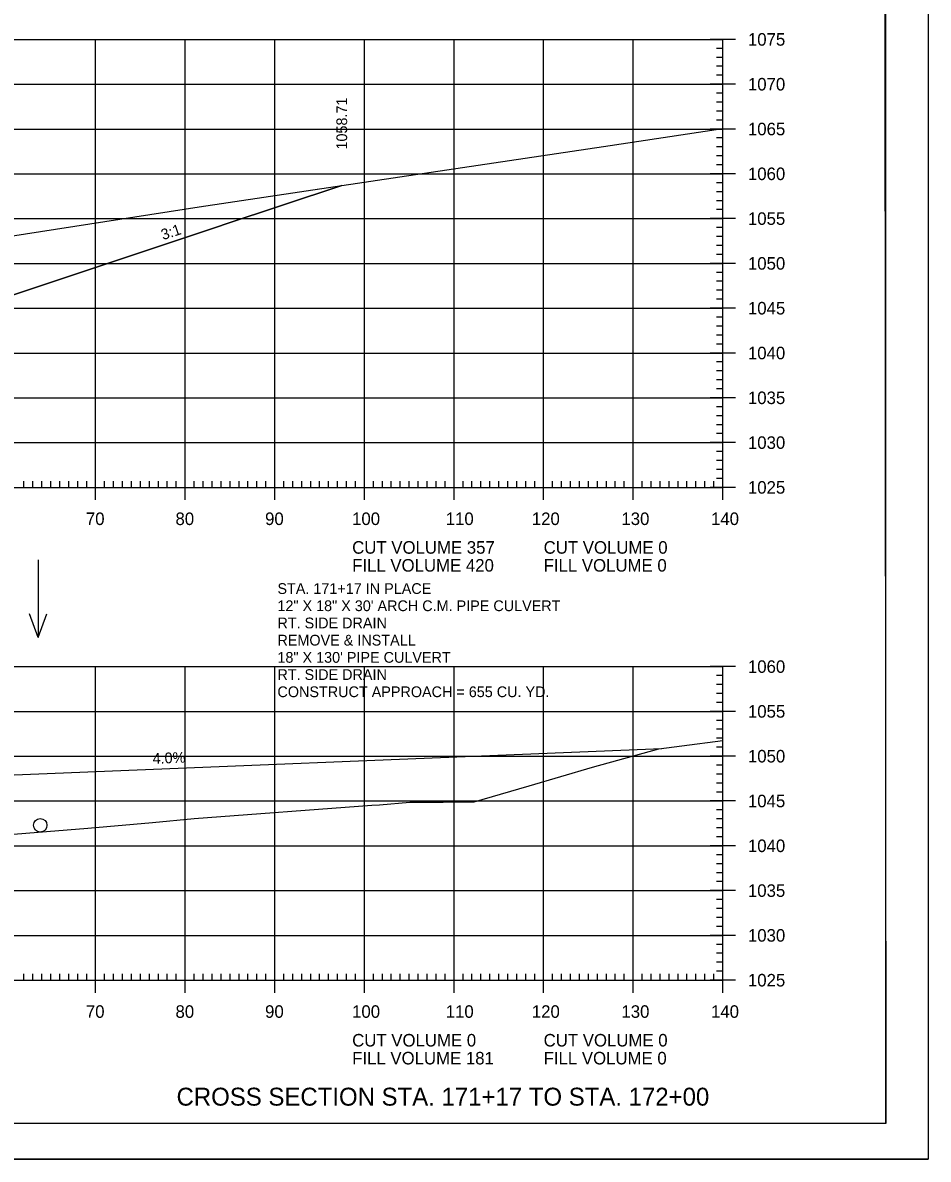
# Model space of a CAD drawing. Extents: x 1322838 to 1324533, y 339903 to 351025.
# Drawn here: x 1323765.6 to 1323866.6, y 347185.2 to 347312 of the extents above; entities that cross this region are included whole.
import ezdxf

# ---------------------------------------------------------------- set-up
doc = ezdxf.new("R2010")
doc.units = 0
for name, color, linetype in [('R_Axis', 7, 'Continuous'), ('R_Axis Annot', 7, 'Continuous'), ('R_Border', 7, 'Continuous'), ('R_Border Notes', 7, 'Continuous'), ('R_Draft', 7, 'Continuous'), ('R_Drive', 7, 'Continuous'), ('R_Exist Surface', 7, 'Continuous'), ('R_Fin Surface', 7, 'Continuous'), ('R_Fin Surface Annot', 7, 'Continuous'), ('R_Grid', 7, 'Continuous'), ('R_No Plot', 7, 'Continuous'), ('R_Water', 7, 'Continuous'), ('R_Water Annot', 7, 'Continuous')]:
    doc.layers.add(name, color=color, linetype=linetype)

msp = doc.modelspace()

# ---------------------------------------------------------------- linework, layer by layer
at = {"layer": 'R_Axis'}
for p, q in [((1323845.12, 347310.18), (1323842.32, 347310.18)), ((1323843.72, 347260.18), (1323843.72, 347310.18)), ((1323843.72, 347309.18), (1323843.02, 347309.18)), ((1323843.72, 347308.18), (1323843.02, 347308.18)), ((1323843.72, 347307.18), (1323843.02, 347307.18)), ((1323843.72, 347306.18), (1323843.02, 347306.18)), ((1323845.12, 347305.18), (1323842.32, 347305.18)), ((1323843.72, 347304.18), (1323843.02, 347304.18)), ((1323843.72, 347303.18), (1323843.02, 347303.18)), ((1323843.72, 347302.18), (1323843.02, 347302.18)), ((1323843.72, 347301.18), (1323843.02, 347301.18)), ((1323845.12, 347300.18), (1323842.32, 347300.18)), ((1323843.72, 347299.18), (1323843.02, 347299.18)), ((1323843.72, 347298.18), (1323843.02, 347298.18)), ((1323843.72, 347297.18), (1323843.02, 347297.18)), ((1323843.72, 347296.18), (1323843.02, 347296.18)), ((1323845.12, 347295.18), (1323842.32, 347295.18)), ((1323843.72, 347294.18), (1323843.02, 347294.18)), ((1323843.72, 347293.18), (1323843.02, 347293.18)), ((1323843.72, 347292.18), (1323843.02, 347292.18)), ((1323843.72, 347291.18), (1323843.02, 347291.18)), ((1323845.12, 347290.18), (1323842.32, 347290.18)), ((1323843.72, 347289.18), (1323843.02, 347289.18)), ((1323843.72, 347288.18), (1323843.02, 347288.18)), ((1323843.72, 347287.18), (1323843.02, 347287.18)), ((1323843.72, 347286.18), (1323843.02, 347286.18)), ((1323845.12, 347285.18), (1323842.32, 347285.18)), ((1323843.72, 347284.18), (1323843.02, 347284.18)), ((1323843.72, 347283.18), (1323843.02, 347283.18)), ((1323843.72, 347282.18), (1323843.02, 347282.18)), ((1323843.72, 347281.18), (1323843.02, 347281.18)), ((1323845.12, 347280.18), (1323842.32, 347280.18)), ((1323843.72, 347279.18), (1323843.02, 347279.18)), ((1323843.72, 347278.18), (1323843.02, 347278.18)), ((1323843.72, 347277.18), (1323843.02, 347277.18)), ((1323845.12, 347275.18), (1323842.32, 347275.18)), ((1323843.72, 347276.18), (1323843.02, 347276.18)), ((1323843.72, 347274.18), (1323843.02, 347274.18)), ((1323843.72, 347273.18), (1323843.02, 347273.18)), ((1323843.72, 347272.18), (1323843.02, 347272.18)), ((1323845.12, 347270.18), (1323842.32, 347270.18)), ((1323843.72, 347271.18), (1323843.02, 347271.18)), ((1323843.72, 347269.18), (1323843.02, 347269.18)), ((1323843.72, 347268.18), (1323843.02, 347268.18)), ((1323843.72, 347267.18), (1323843.02, 347267.18)), ((1323845.12, 347265.18), (1323842.32, 347265.18)), ((1323843.72, 347266.18), (1323843.02, 347266.18)), ((1323843.72, 347264.18), (1323843.02, 347264.18)), ((1323843.72, 347263.18), (1323843.02, 347263.18)), ((1323773.72, 347258.78), (1323773.72, 347261.58)), ((1323783.72, 347258.78), (1323783.72, 347261.58)), ((1323793.72, 347258.78), (1323793.72, 347261.58)), ((1323803.72, 347258.78), (1323803.72, 347261.58)), ((1323813.72, 347258.78), (1323813.72, 347261.58)), ((1323823.72, 347258.78), (1323823.72, 347261.58)), ((1323833.72, 347258.78), (1323833.72, 347261.58)), ((1323843.72, 347262.18), (1323843.02, 347262.18)), ((1323843.72, 347258.78), (1323843.72, 347261.58)), ((1323563.72, 347260.18), (1323843.72, 347260.18)), ((1323765.72, 347260.18), (1323765.72, 347260.88)), ((1323766.72, 347260.18), (1323766.72, 347260.88)), ((1323767.72, 347260.18), (1323767.72, 347260.88)), ((1323768.72, 347260.18), (1323768.72, 347260.88)), ((1323769.72, 347260.18), (1323769.72, 347260.88)), ((1323770.72, 347260.18), (1323770.72, 347260.88)), ((1323771.72, 347260.18), (1323771.72, 347260.88)), ((1323772.72, 347260.18), (1323772.72, 347260.88)), ((1323774.72, 347260.18), (1323774.72, 347260.88)), ((1323775.72, 347260.18), (1323775.72, 347260.88)), ((1323776.72, 347260.18), (1323776.72, 347260.88)), ((1323777.72, 347260.18), (1323777.72, 347260.88)), ((1323778.72, 347260.18), (1323778.72, 347260.88)), ((1323779.72, 347260.18), (1323779.72, 347260.88)), ((1323780.72, 347260.18), (1323780.72, 347260.88)), ((1323781.72, 347260.18), (1323781.72, 347260.88)), ((1323782.72, 347260.18), (1323782.72, 347260.88)), ((1323784.72, 347260.18), (1323784.72, 347260.88)), ((1323785.72, 347260.18), (1323785.72, 347260.88)), ((1323786.72, 347260.18), (1323786.72, 347260.88)), ((1323787.72, 347260.18), (1323787.72, 347260.88)), ((1323788.72, 347260.18), (1323788.72, 347260.88)), ((1323789.72, 347260.18), (1323789.72, 347260.88)), ((1323790.72, 347260.18), (1323790.72, 347260.88)), ((1323791.72, 347260.18), (1323791.72, 347260.88)), ((1323792.72, 347260.18), (1323792.72, 347260.88)), ((1323794.72, 347260.18), (1323794.72, 347260.88)), ((1323795.72, 347260.18), (1323795.72, 347260.88)), ((1323796.72, 347260.18), (1323796.72, 347260.88)), ((1323797.72, 347260.18), (1323797.72, 347260.88)), ((1323798.72, 347260.18), (1323798.72, 347260.88)), ((1323799.72, 347260.18), (1323799.72, 347260.88)), ((1323800.72, 347260.18), (1323800.72, 347260.88)), ((1323801.72, 347260.18), (1323801.72, 347260.88)), ((1323802.72, 347260.18), (1323802.72, 347260.88)), ((1323804.72, 347260.18), (1323804.72, 347260.88)), ((1323805.72, 347260.18), (1323805.72, 347260.88)), ((1323806.72, 347260.18), (1323806.72, 347260.88)), ((1323807.72, 347260.18), (1323807.72, 347260.88)), ((1323808.72, 347260.18), (1323808.72, 347260.88)), ((1323809.72, 347260.18), (1323809.72, 347260.88)), ((1323810.72, 347260.18), (1323810.72, 347260.88)), ((1323811.72, 347260.18), (1323811.72, 347260.88)), ((1323812.72, 347260.18), (1323812.72, 347260.88)), ((1323814.72, 347260.18), (1323814.72, 347260.88)), ((1323815.72, 347260.18), (1323815.72, 347260.88)), ((1323816.72, 347260.18), (1323816.72, 347260.88)), ((1323817.72, 347260.18), (1323817.72, 347260.88)), ((1323818.72, 347260.18), (1323818.72, 347260.88)), ((1323819.72, 347260.18), (1323819.72, 347260.88)), ((1323820.72, 347260.18), (1323820.72, 347260.88)), ((1323821.72, 347260.18), (1323821.72, 347260.88)), ((1323822.72, 347260.18), (1323822.72, 347260.88)), ((1323824.72, 347260.18), (1323824.72, 347260.88)), ((1323825.72, 347260.18), (1323825.72, 347260.88)), ((1323826.72, 347260.18), (1323826.72, 347260.88)), ((1323827.72, 347260.18), (1323827.72, 347260.88)), ((1323828.72, 347260.18), (1323828.72, 347260.88)), ((1323829.72, 347260.18), (1323829.72, 347260.88)), ((1323830.72, 347260.18), (1323830.72, 347260.88)), ((1323831.72, 347260.18), (1323831.72, 347260.88)), ((1323832.72, 347260.18), (1323832.72, 347260.88)), ((1323834.72, 347260.18), (1323834.72, 347260.88)), ((1323835.72, 347260.18), (1323835.72, 347260.88)), ((1323836.72, 347260.18), (1323836.72, 347260.88)), ((1323837.72, 347260.18), (1323837.72, 347260.88)), ((1323838.72, 347260.18), (1323838.72, 347260.88)), ((1323839.72, 347260.18), (1323839.72, 347260.88)), ((1323840.72, 347260.18), (1323840.72, 347260.88)), ((1323841.72, 347260.18), (1323841.72, 347260.88)), ((1323845.12, 347260.18), (1323842.32, 347260.18)), ((1323842.72, 347260.18), (1323842.72, 347260.88)), ((1323843.72, 347261.18), (1323843.02, 347261.18)), ((1323845.12, 347240.18), (1323842.32, 347240.18)), ((1323843.72, 347205.18), (1323843.72, 347240.18)), ((1323843.72, 347239.18), (1323843.02, 347239.18)), ((1323843.72, 347238.18), (1323843.02, 347238.18)), ((1323843.72, 347237.18), (1323843.02, 347237.18)), ((1323843.72, 347236.18), (1323843.02, 347236.18)), ((1323845.12, 347235.18), (1323842.32, 347235.18)), ((1323843.72, 347234.18), (1323843.02, 347234.18)), ((1323843.72, 347233.18), (1323843.02, 347233.18)), ((1323843.72, 347232.18), (1323843.02, 347232.18)), ((1323843.72, 347231.18), (1323843.02, 347231.18)), ((1323845.12, 347230.18), (1323842.32, 347230.18)), ((1323843.72, 347229.18), (1323843.02, 347229.18)), ((1323843.72, 347228.18), (1323843.02, 347228.18)), ((1323843.72, 347227.18), (1323843.02, 347227.18)), ((1323843.72, 347226.18), (1323843.02, 347226.18)), ((1323845.12, 347225.18), (1323842.32, 347225.18)), ((1323843.72, 347224.18), (1323843.02, 347224.18)), ((1323843.72, 347223.18), (1323843.02, 347223.18)), ((1323843.72, 347222.18), (1323843.02, 347222.18)), ((1323843.72, 347221.18), (1323843.02, 347221.18)), ((1323845.12, 347220.18), (1323842.32, 347220.18)), ((1323843.72, 347219.18), (1323843.02, 347219.18)), ((1323843.72, 347218.18), (1323843.02, 347218.18)), ((1323843.72, 347217.18), (1323843.02, 347217.18)), ((1323843.72, 347216.18), (1323843.02, 347216.18)), ((1323845.12, 347215.18), (1323842.32, 347215.18)), ((1323843.72, 347214.18), (1323843.02, 347214.18)), ((1323843.72, 347213.18), (1323843.02, 347213.18)), ((1323843.72, 347212.18), (1323843.02, 347212.18)), ((1323843.72, 347211.18), (1323843.02, 347211.18)), ((1323845.12, 347210.18), (1323842.32, 347210.18)), ((1323843.72, 347209.18), (1323843.02, 347209.18)), ((1323843.72, 347208.18), (1323843.02, 347208.18)), ((1323843.72, 347207.18), (1323843.02, 347207.18)), ((1323765.72, 347205.18), (1323765.72, 347205.88)), ((1323766.72, 347205.18), (1323766.72, 347205.88)), ((1323767.72, 347205.18), (1323767.72, 347205.88)), ((1323768.72, 347205.18), (1323768.72, 347205.88)), ((1323769.72, 347205.18), (1323769.72, 347205.88)), ((1323770.72, 347205.18), (1323770.72, 347205.88)), ((1323771.72, 347205.18), (1323771.72, 347205.88)), ((1323772.72, 347205.18), (1323772.72, 347205.88)), ((1323773.72, 347203.78), (1323773.72, 347206.58)), ((1323774.72, 347205.18), (1323774.72, 347205.88)), ((1323775.72, 347205.18), (1323775.72, 347205.88)), ((1323776.72, 347205.18), (1323776.72, 347205.88)), ((1323777.72, 347205.18), (1323777.72, 347205.88)), ((1323778.72, 347205.18), (1323778.72, 347205.88)), ((1323779.72, 347205.18), (1323779.72, 347205.88)), ((1323780.72, 347205.18), (1323780.72, 347205.88)), ((1323781.72, 347205.18), (1323781.72, 347205.88)), ((1323782.72, 347205.18), (1323782.72, 347205.88)), ((1323783.72, 347203.78), (1323783.72, 347206.58)), ((1323784.72, 347205.18), (1323784.72, 347205.88)), ((1323785.72, 347205.18), (1323785.72, 347205.88)), ((1323786.72, 347205.18), (1323786.72, 347205.88)), ((1323787.72, 347205.18), (1323787.72, 347205.88)), ((1323788.72, 347205.18), (1323788.72, 347205.88)), ((1323789.72, 347205.18), (1323789.72, 347205.88)), ((1323790.72, 347205.18), (1323790.72, 347205.88)), ((1323791.72, 347205.18), (1323791.72, 347205.88)), ((1323792.72, 347205.18), (1323792.72, 347205.88)), ((1323793.72, 347203.78), (1323793.72, 347206.58)), ((1323794.72, 347205.18), (1323794.72, 347205.88)), ((1323795.72, 347205.18), (1323795.72, 347205.88)), ((1323796.72, 347205.18), (1323796.72, 347205.88)), ((1323797.72, 347205.18), (1323797.72, 347205.88)), ((1323798.72, 347205.18), (1323798.72, 347205.88)), ((1323799.72, 347205.18), (1323799.72, 347205.88)), ((1323800.72, 347205.18), (1323800.72, 347205.88)), ((1323801.72, 347205.18), (1323801.72, 347205.88)), ((1323802.72, 347205.18), (1323802.72, 347205.88)), ((1323803.72, 347203.78), (1323803.72, 347206.58)), ((1323804.72, 347205.18), (1323804.72, 347205.88)), ((1323805.72, 347205.18), (1323805.72, 347205.88)), ((1323806.72, 347205.18), (1323806.72, 347205.88)), ((1323807.72, 347205.18), (1323807.72, 347205.88)), ((1323808.72, 347205.18), (1323808.72, 347205.88)), ((1323809.72, 347205.18), (1323809.72, 347205.88)), ((1323810.72, 347205.18), (1323810.72, 347205.88)), ((1323811.72, 347205.18), (1323811.72, 347205.88)), ((1323812.72, 347205.18), (1323812.72, 347205.88)), ((1323813.72, 347203.78), (1323813.72, 347206.58)), ((1323814.72, 347205.18), (1323814.72, 347205.88)), ((1323815.72, 347205.18), (1323815.72, 347205.88)), ((1323816.72, 347205.18), (1323816.72, 347205.88)), ((1323817.72, 347205.18), (1323817.72, 347205.88)), ((1323818.72, 347205.18), (1323818.72, 347205.88)), ((1323819.72, 347205.18), (1323819.72, 347205.88)), ((1323820.72, 347205.18), (1323820.72, 347205.88)), ((1323821.72, 347205.18), (1323821.72, 347205.88)), ((1323822.72, 347205.18), (1323822.72, 347205.88)), ((1323823.72, 347203.78), (1323823.72, 347206.58)), ((1323824.72, 347205.18), (1323824.72, 347205.88)), ((1323825.72, 347205.18), (1323825.72, 347205.88)), ((1323826.72, 347205.18), (1323826.72, 347205.88)), ((1323827.72, 347205.18), (1323827.72, 347205.88)), ((1323828.72, 347205.18), (1323828.72, 347205.88)), ((1323829.72, 347205.18), (1323829.72, 347205.88)), ((1323830.72, 347205.18), (1323830.72, 347205.88)), ((1323831.72, 347205.18), (1323831.72, 347205.88)), ((1323832.72, 347205.18), (1323832.72, 347205.88)), ((1323833.72, 347203.78), (1323833.72, 347206.58)), ((1323834.72, 347205.18), (1323834.72, 347205.88)), ((1323835.72, 347205.18), (1323835.72, 347205.88)), ((1323836.72, 347205.18), (1323836.72, 347205.88)), ((1323837.72, 347205.18), (1323837.72, 347205.88)), ((1323838.72, 347205.18), (1323838.72, 347205.88)), ((1323839.72, 347205.18), (1323839.72, 347205.88)), ((1323840.72, 347205.18), (1323840.72, 347205.88)), ((1323841.72, 347205.18), (1323841.72, 347205.88)), ((1323842.72, 347205.18), (1323842.72, 347205.88)), ((1323843.72, 347206.18), (1323843.02, 347206.18)), ((1323843.72, 347203.78), (1323843.72, 347206.58)), ((1323563.72, 347205.18), (1323843.72, 347205.18)), ((1323845.12, 347205.18), (1323842.32, 347205.18))]:
    msp.add_line(p, q, dxfattribs=at)
at = {"layer": 'R_Border'}
for q in [(1323861.9, 347394.64), (1323545.72, 347189.18)]:
    msp.add_line((1323861.9, 347189.18), q, dxfattribs=at)
at = {"layer": 'R_Drive'}
msp.add_lwpolyline([(1323741.22, 347226.83), (1323748.19, 347227.43), (1323758.18, 347227.83), (1323836.91, 347231.05)], dxfattribs=at)
at = {"layer": 'R_Exist Surface'}
for points in [[(1323755.34, 347286.85), (1323785.26, 347291.51), (1323807.67, 347294.85), (1323830.4, 347298.21), (1323843.72, 347300.23)], [(1323763.64, 347221.41), (1323772.86, 347222.15), (1323780.07, 347222.79), (1323784.7, 347223.21), (1323804.53, 347224.7), (1323805.39, 347224.77), (1323808.78, 347225.05), (1323812.5, 347225.06), (1323815.98, 347225.08), (1323818.91, 347225.96), (1323822.11, 347226.88), (1323829.16, 347228.94), (1323836.56, 347231), (1323839.13, 347231.34), (1323843.72, 347231.94)]]:
    msp.add_lwpolyline(points, dxfattribs=at)
at = {"layer": 'R_Fin Surface'}
msp.add_lwpolyline([(1323657.85, 347277.05), (1323666.22, 347278.45), (1323672.22, 347278.96), (1323673.41, 347279.07), (1323674.22, 347279.13), (1323674.22, 347279.13), (1323692.63, 347280.72), (1323703.72, 347281.67), (1323733.21, 347284.21), (1323734.88, 347284.35), (1323735.22, 347284.38), (1323738.57, 347284.67), (1323741.22, 347284.9), (1323754.04, 347282.76), (1323763.22, 347281.23), (1323787.65, 347289.38), (1323787.97, 347289.49), (1323801.19, 347293.89), (1323801.19, 347293.89), (1323801.19, 347293.89), (1323801.19, 347293.89)], dxfattribs=at)
at = {"layer": 'R_Grid'}
for p, q in [((1323563.72, 347310.18), (1323843.72, 347310.18)), ((1323773.72, 347260.18), (1323773.72, 347310.18)), ((1323783.72, 347260.18), (1323783.72, 347310.18)), ((1323793.72, 347260.18), (1323793.72, 347310.18)), ((1323803.72, 347260.18), (1323803.72, 347310.18)), ((1323813.72, 347260.18), (1323813.72, 347310.18)), ((1323823.72, 347260.18), (1323823.72, 347310.18)), ((1323833.72, 347260.18), (1323833.72, 347310.18)), ((1323843.72, 347260.18), (1323843.72, 347310.18)), ((1323563.72, 347305.18), (1323843.72, 347305.18)), ((1323563.72, 347300.18), (1323843.72, 347300.18)), ((1323563.72, 347295.18), (1323843.72, 347295.18)), ((1323563.72, 347290.18), (1323843.72, 347290.18)), ((1323563.72, 347285.18), (1323843.72, 347285.18)), ((1323563.72, 347280.18), (1323843.72, 347280.18)), ((1323563.72, 347275.18), (1323843.72, 347275.18)), ((1323563.72, 347270.18), (1323843.72, 347270.18)), ((1323563.72, 347265.18), (1323843.72, 347265.18)), ((1323563.72, 347260.18), (1323843.72, 347260.18)), ((1323563.72, 347240.18), (1323843.72, 347240.18)), ((1323773.72, 347205.18), (1323773.72, 347240.18)), ((1323783.72, 347205.18), (1323783.72, 347240.18)), ((1323793.72, 347205.18), (1323793.72, 347240.18)), ((1323803.72, 347205.18), (1323803.72, 347240.18)), ((1323813.72, 347205.18), (1323813.72, 347240.18)), ((1323823.72, 347205.18), (1323823.72, 347240.18)), ((1323833.72, 347205.18), (1323833.72, 347240.18)), ((1323843.72, 347205.18), (1323843.72, 347240.18)), ((1323563.72, 347235.18), (1323843.72, 347235.18)), ((1323563.72, 347230.18), (1323843.72, 347230.18)), ((1323563.72, 347225.18), (1323843.72, 347225.18)), ((1323563.72, 347220.18), (1323843.72, 347220.18)), ((1323563.72, 347215.18), (1323843.72, 347215.18)), ((1323563.72, 347210.18), (1323843.72, 347210.18)), ((1323563.72, 347205.18), (1323843.72, 347205.18))]:
    msp.add_line(p, q, dxfattribs=at)
at = {"layer": 'R_No Plot'}
msp.add_line((1323533.31, 347185.2), (1323866.65, 347185.2), dxfattribs=at)
for points in [[(1323533.31, 347398.53), (1323866.65, 347398.53), (1323866.65, 347185.19), (1323533.31, 347185.19)], [(1323779.64, 347394.64), (1323799.26, 347394.64), (1323799.26, 347384.76), (1323815.37, 347384.76), (1323838.57, 347384.76), (1323838.57, 347352.09), (1323861.77, 347352.09), (1323861.9, 347189.18), (1323545.72, 347189.18), (1323545.72, 347394.64)], [(1323741.88, 347284.79), (1323742.32, 347284.85), (1323755.34, 347286.85), (1323785.26, 347291.51), (1323801.19, 347293.89), (1323801.19, 347293.89), (1323801.19, 347293.89), (1323787.97, 347289.49), (1323787.65, 347289.38), (1323763.22, 347281.23), (1323754.04, 347282.76)]]:
    msp.add_lwpolyline(points, close=True, dxfattribs=at)
at = {"layer": 'R_Water'}
msp.add_circle((1323767.54, 347222.47), 0.75, dxfattribs=at)
at = {"layer": 'R_Water Annot'}
for p, q in [((1323767.31, 347252.11), (1323767.31, 347243.42)), ((1323767.31, 347243.42), (1323766.35, 347246.08)), ((1323767.31, 347243.42), (1323768.28, 347246.08))]:
    msp.add_line(p, q, dxfattribs=at)

# ---------------------------------------------------------------- texts
at = {"layer": 'R_Axis Annot'}
for s, p in [('1075', (1323846.52, 347309.48)), ('1070', (1323846.52, 347304.48)), ('1065', (1323846.52, 347299.48)), ('1060', (1323846.52, 347294.48)), ('1055', (1323846.52, 347289.48)), ('1050', (1323846.52, 347284.48)), ('1045', (1323846.52, 347279.48)), ('1040', (1323846.52, 347274.48)), ('1035', (1323846.52, 347269.48)), ('1030', (1323846.52, 347264.48)), ('1025', (1323846.52, 347259.48)), ('70', (1323772.63, 347255.98)), ('80', (1323782.63, 347255.98)), ('90', (1323792.63, 347255.98)), ('100', (1323802.34, 347255.98)), ('110', (1323812.79, 347255.98)), ('120', (1323822.4, 347255.98)), ('130', (1323832.4, 347255.98)), ('140', (1323842.4, 347255.98)), ('CUT VOLUME 357', (1323802.35, 347252.78)), ('CUT VOLUME 0', (1323823.72, 347252.78)), ('FILL VOLUME 420', (1323802.35, 347250.78)), ('FILL VOLUME 0', (1323823.72, 347250.78)), ('1060', (1323846.52, 347239.48)), ('1055', (1323846.52, 347234.48)), ('1050', (1323846.52, 347229.48)), ('1045', (1323846.52, 347224.48)), ('1040', (1323846.52, 347219.48)), ('1035', (1323846.52, 347214.48)), ('1030', (1323846.52, 347209.48)), ('1025', (1323846.52, 347204.48)), ('70', (1323772.63, 347200.98)), ('80', (1323782.63, 347200.98)), ('90', (1323792.63, 347200.98)), ('100', (1323802.34, 347200.98)), ('110', (1323812.79, 347200.98)), ('120', (1323822.4, 347200.98)), ('130', (1323832.4, 347200.98)), ('140', (1323842.4, 347200.98)), ('CUT VOLUME 0', (1323802.35, 347197.78)), ('CUT VOLUME 0', (1323823.72, 347197.78)), ('FILL VOLUME 181', (1323802.35, 347195.78)), ('FILL VOLUME 0', (1323823.72, 347195.78))]:
    msp.add_text(s, height=1.4, dxfattribs=at).set_placement(p)
at = {"layer": 'R_Border Notes'}
for s, p in [('STA. 171+17 IN PLACE ', (1323794.01, 347248.29)), ('12" X 18" X 30\' ARCH C.M. PIPE CULVERT', (1323794.01, 347246.37)), ('RT. SIDE DRAIN', (1323794.01, 347244.45)), ('REMOVE & INSTALL', (1323794.01, 347242.53)), ('18" X 130\' PIPE CULVERT', (1323794.01, 347240.61)), ('RT. SIDE DRAIN', (1323794.01, 347238.69)), ('CONSTRUCT APPROACH = 655 CU. YD.', (1323794.01, 347236.77))]:
    msp.add_text(s, height=1.2, dxfattribs=at).set_placement(p)
at = {"layer": 'R_Draft'}
msp.add_text('CROSS SECTION STA. 171+17 TO STA. 172+00', height=2, dxfattribs=at).set_placement((1323782.75, 347191.18))
at = {"layer": 'R_Drive'}
msp.add_text('4.0%', height=1.2, rotation=2.2753, dxfattribs=at).set_placement((1323780.1, 347229.32))
at = {"layer": 'R_Fin Surface Annot'}
for s, rotation, p in [('1058.71', 90, (1323801.79, 347297.89)), ('3:1', 18.4356, (1323781.25, 347287.77))]:
    msp.add_text(s, height=1.2, rotation=rotation, dxfattribs=at).set_placement(p)

doc.saveas('drawing.dxf')
